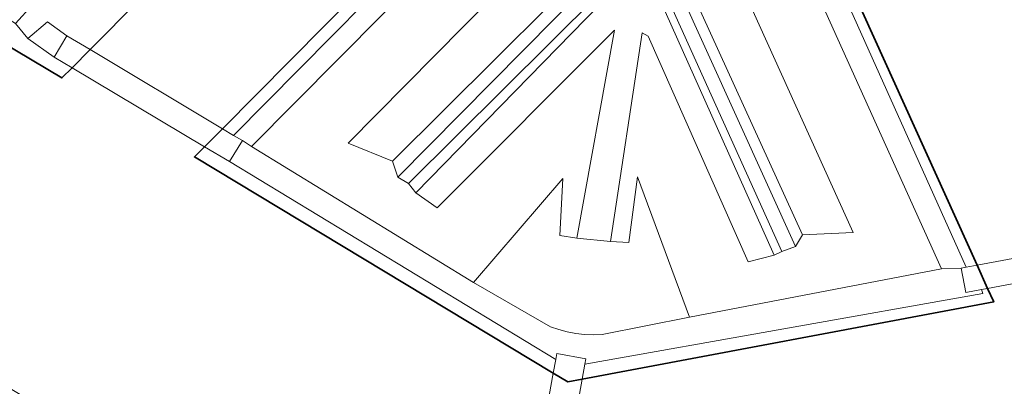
# Model space of a CAD drawing. Extents: x 184422 to 188298, y 343471 to 350189.
# Tile 451 of 513: x 187084 to 187183, y 349407 to 349443. Entities that reach past the tile are written whole.
import ezdxf

# ---------------------------------------------------------------- set-up
doc = ezdxf.new("R2010")
doc.units = 0
for name, color, linetype, lineweight in [('B-WA-GK-BESCHOEIING-G', 252, 'GK-BESCHOEIING', 35), ('B-WA-GW-TALUD_KRUIN-G', 252, 'Continuous', 18), ('B-WA-KW-KUNSTWERK_DEK-GV', 252, 'Continuous', 18), ('B-WA-OG-TERREIN_CULTUURSCHEIDING-GV', 252, 'Continuous', 18), ('B-WA-OG-WATER_MEER-GV', 252, 'Continuous', 18), ('B-WA-VH-ONVERHARD-GV', 252, 'Continuous', 18), ('B-WA-VH-VERHARDING_GESLOTEN-GV', 252, 'Continuous', 18)]:
    doc.layers.add(name, color=color, linetype=linetype, lineweight=lineweight)
doc.linetypes.add('GK-BESCHOEIING', pattern='A,30,-5,[1,NLCS.SHX,S=1,R=0,X=0,Y=0],-5', length=40)

msp = doc.modelspace()

# ---------------------------------------------------------------- linework, layer by layer
at = {"layer": 'B-WA-GK-BESCHOEIING-G', "flags": 128}
for points in [[(187140.851, 349489.904), (187091.444, 349440.177)], [(187140.851, 349489.904), (187091.444, 349440.177)], [(187140.851, 349489.904), (187091.444, 349440.177)], [(187180.152, 349418.642), (187152.231, 349480.247), (187104.682, 349432.281)], [(187180.152, 349418.642), (187152.231, 349480.247), (187104.682, 349432.281)], [(187180.152, 349418.642), (187152.231, 349480.247), (187104.682, 349432.281)], [(187043.817, 349464.037), (187088.635, 349437.35), (187089.649, 349438.37)], [(187043.817, 349464.037), (187088.635, 349437.35), (187089.649, 349438.37)], [(187043.817, 349464.037), (187088.635, 349437.35), (187089.649, 349438.37)], [(187091.444, 349440.177), (187089.649, 349438.37)], [(187091.444, 349440.177), (187089.649, 349438.37)], [(187091.444, 349440.177), (187089.649, 349438.37)], [(187104.682, 349432.281), (187102.899, 349430.482)], [(187104.682, 349432.281), (187102.899, 349430.482)], [(187104.682, 349432.281), (187102.899, 349430.482)], [(187102.899, 349430.482), (187101.888, 349429.462), (187137.77, 349407.861)], [(187102.899, 349430.482), (187101.888, 349429.462), (187137.77, 349407.861)], [(187102.899, 349430.482), (187101.888, 349429.462), (187137.77, 349407.861)], [(187181.2, 349416.33), (187180.152, 349418.642)], [(187181.2, 349416.33), (187180.152, 349418.642)], [(187181.2, 349416.33), (187180.152, 349418.642)], [(187140.67, 349407.257), (187181.813, 349414.978), (187181.2, 349416.33)], [(187140.67, 349407.257), (187181.813, 349414.978), (187181.2, 349416.33)], [(187140.67, 349407.257), (187181.813, 349414.978), (187181.2, 349416.33)], [(187137.77, 349407.861), (187139.223, 349406.986), (187140.67, 349407.257)], [(187137.77, 349407.861), (187139.223, 349406.986), (187140.67, 349407.257)], [(187137.77, 349407.861), (187139.223, 349406.986), (187140.67, 349407.257)]]:
    msp.add_lwpolyline(points, dxfattribs=at)
at = {"layer": 'B-WA-GW-TALUD_KRUIN-G', "flags": 128}
for points in [[(187105.794, 349431.618), (187151.862, 349478.121), (187152.337, 349477.958), (187179.049, 349418.435)], [(187105.794, 349431.618), (187151.862, 349478.121), (187152.337, 349477.958), (187179.049, 349418.435)], [(187105.794, 349431.618), (187151.862, 349478.121), (187152.337, 349477.958), (187179.049, 349418.435)], [(187143.902, 349442.128), (187126.157, 349424.387), (187124.012, 349425.859), (187123.301, 349426.811), (187122.228, 349427.453), (187121.694, 349429.034), (187117.25, 349430.828), (187149.134, 349463.067), (187167.756, 349421.924), (187162.677, 349421.673), (187162.004, 349420.527), (187160.634, 349420.005), (187159.856, 349419.639), (187157.251, 349418.988), (187147.25, 349441.528), (187146.671, 349441.872)], [(187143.902, 349442.128), (187126.157, 349424.387), (187124.012, 349425.859), (187123.301, 349426.811), (187122.228, 349427.453), (187121.694, 349429.034), (187117.25, 349430.828), (187149.134, 349463.067), (187167.756, 349421.924), (187162.677, 349421.673), (187162.004, 349420.527), (187160.634, 349420.005), (187159.856, 349419.639), (187157.251, 349418.988), (187147.25, 349441.528), (187146.671, 349441.872)], [(187143.902, 349442.128), (187126.157, 349424.387), (187124.012, 349425.859), (187123.301, 349426.811), (187122.228, 349427.453), (187121.694, 349429.034), (187117.25, 349430.828), (187149.134, 349463.067), (187167.756, 349421.924), (187162.677, 349421.673), (187162.004, 349420.527), (187160.634, 349420.005), (187159.856, 349419.639), (187157.251, 349418.988), (187147.25, 349441.528), (187146.671, 349441.872)], [(187162.004, 349420.527), (187162.677, 349421.673), (187147.6, 349454.771), (187121.694, 349429.034), (187122.228, 349427.453)], [(187162.004, 349420.527), (187162.677, 349421.673), (187147.6, 349454.771), (187121.694, 349429.034), (187122.228, 349427.453)], [(187162.004, 349420.527), (187162.677, 349421.673), (187147.6, 349454.771), (187121.694, 349429.034), (187122.228, 349427.453)], [(187159.856, 349419.639), (187160.634, 349420.005), (187146.969, 349450.321), (187123.301, 349426.811), (187124.012, 349425.859)], [(187159.856, 349419.639), (187160.634, 349420.005), (187146.969, 349450.321), (187123.301, 349426.811), (187124.012, 349425.859)], [(187159.856, 349419.639), (187160.634, 349420.005), (187146.969, 349450.321), (187123.301, 349426.811), (187124.012, 349425.859)], [(187138.012, 349409.214), (187105.408, 349428.989)], [(187138.012, 349409.214), (187105.408, 349428.989)], [(187138.012, 349409.214), (187105.408, 349428.989)], [(187180.602, 349416.217), (187180.723, 349415.814), (187140.941, 349408.777)], [(187180.602, 349416.217), (187180.723, 349415.814), (187140.941, 349408.777)], [(187180.602, 349416.217), (187180.723, 349415.814), (187140.941, 349408.777)]]:
    msp.add_lwpolyline(points, dxfattribs=at)
at = {"layer": 'B-WA-KW-KUNSTWERK_DEK-GV', "flags": 128}
for points in [[(187089.649, 349438.37), (187102.899, 349430.482), (187104.682, 349432.281), (187091.444, 349440.177)], [(187089.649, 349438.37), (187102.899, 349430.482), (187104.682, 349432.281), (187091.444, 349440.177)], [(187089.649, 349438.37), (187102.899, 349430.482), (187104.682, 349432.281), (187091.444, 349440.177)], [(187181.2, 349416.33), (187196.357, 349419.184), (187195.311, 349421.487), (187180.152, 349418.642)], [(187181.2, 349416.33), (187196.357, 349419.184), (187195.311, 349421.487), (187180.152, 349418.642)], [(187181.2, 349416.33), (187196.357, 349419.184), (187195.311, 349421.487), (187180.152, 349418.642)], [(187140.67, 349407.257), (187139.223, 349406.986), (187137.77, 349407.861), (187131.281, 349371.688), (187134.229, 349371.161)], [(187140.67, 349407.257), (187139.223, 349406.986), (187137.77, 349407.861), (187131.281, 349371.688), (187134.229, 349371.161)], [(187140.67, 349407.257), (187139.223, 349406.986), (187137.77, 349407.861), (187131.281, 349371.688), (187134.229, 349371.161)]]:
    msp.add_lwpolyline(points, close=True, dxfattribs=at)
at = {"layer": 'B-WA-OG-TERREIN_CULTUURSCHEIDING-GV', "flags": 128}
msp.add_lwpolyline([(187085.677, 349444.643), (187084.006, 349442.799), (187085.213, 349441.305), (187087.19, 349442.968), (187089.131, 349441.556), (187091.444, 349440.177), (187140.851, 349489.904), (187141.259, 349490.315), (187144.078, 349493.151)], dxfattribs=at)
msp.add_lwpolyline([(187085.677, 349444.643), (187084.006, 349442.799), (187085.213, 349441.305), (187087.19, 349442.968), (187089.131, 349441.556), (187091.444, 349440.177), (187140.851, 349489.904), (187141.259, 349490.315), (187144.078, 349493.151)], dxfattribs=at)
msp.add_lwpolyline([(187085.677, 349444.643), (187084.006, 349442.799), (187085.213, 349441.305), (187087.19, 349442.968), (187089.131, 349441.556), (187091.444, 349440.177), (187140.851, 349489.904), (187141.259, 349490.315), (187144.078, 349493.151)], dxfattribs=at)
for points in [[(187180.152, 349418.642), (187152.231, 349480.247), (187104.682, 349432.281), (187105.794, 349431.618), (187151.862, 349478.121), (187152.337, 349477.958), (187179.049, 349418.435)], [(187180.152, 349418.642), (187152.231, 349480.247), (187104.682, 349432.281), (187105.794, 349431.618), (187151.862, 349478.121), (187152.337, 349477.958), (187179.049, 349418.435)], [(187180.152, 349418.642), (187152.231, 349480.247), (187104.682, 349432.281), (187105.794, 349431.618), (187151.862, 349478.121), (187152.337, 349477.958), (187179.049, 349418.435)], [(187179.049, 349418.435), (187152.337, 349477.958), (187151.862, 349478.121), (187105.794, 349431.618), (187106.677, 349431.091), (187107.579, 349430.493), (187151.237, 349474.438), (187176.579, 349418.289), (187178.558, 349418.343)], [(187179.049, 349418.435), (187152.337, 349477.958), (187151.862, 349478.121), (187105.794, 349431.618), (187106.677, 349431.091), (187107.579, 349430.493), (187151.237, 349474.438), (187176.579, 349418.289), (187178.558, 349418.343)], [(187179.049, 349418.435), (187152.337, 349477.958), (187151.862, 349478.121), (187105.794, 349431.618), (187106.677, 349431.091), (187107.579, 349430.493), (187151.237, 349474.438), (187176.579, 349418.289), (187178.558, 349418.343)], [(187121.694, 349429.034), (187117.25, 349430.828), (187149.134, 349463.067), (187167.756, 349421.924), (187162.677, 349421.673), (187162.004, 349420.527), (187160.634, 349420.005), (187159.856, 349419.639), (187157.251, 349418.988), (187147.25, 349441.528), (187146.671, 349441.872), (187143.508, 349421.007), (187145.33, 349420.919), (187146.199, 349427.49), (187151.393, 349413.449), (187176.579, 349418.289), (187151.237, 349474.438), (187107.579, 349430.493), (187129.78, 349416.914), (187138.724, 349427.298), (187138.427, 349421.606), (187140.117, 349421.345), (187143.902, 349442.128), (187126.157, 349424.387), (187124.012, 349425.859), (187123.301, 349426.811), (187122.228, 349427.453)], [(187121.694, 349429.034), (187117.25, 349430.828), (187149.134, 349463.067), (187167.756, 349421.924), (187162.677, 349421.673), (187162.004, 349420.527), (187160.634, 349420.005), (187159.856, 349419.639), (187157.251, 349418.988), (187147.25, 349441.528), (187146.671, 349441.872), (187143.508, 349421.007), (187145.33, 349420.919), (187146.199, 349427.49), (187151.393, 349413.449), (187176.579, 349418.289), (187151.237, 349474.438), (187107.579, 349430.493), (187129.78, 349416.914), (187138.724, 349427.298), (187138.427, 349421.606), (187140.117, 349421.345), (187143.902, 349442.128), (187126.157, 349424.387), (187124.012, 349425.859), (187123.301, 349426.811), (187122.228, 349427.453)], [(187121.694, 349429.034), (187117.25, 349430.828), (187149.134, 349463.067), (187167.756, 349421.924), (187162.677, 349421.673), (187162.004, 349420.527), (187160.634, 349420.005), (187159.856, 349419.639), (187157.251, 349418.988), (187147.25, 349441.528), (187146.671, 349441.872), (187143.508, 349421.007), (187145.33, 349420.919), (187146.199, 349427.49), (187151.393, 349413.449), (187176.579, 349418.289), (187151.237, 349474.438), (187107.579, 349430.493), (187129.78, 349416.914), (187138.724, 349427.298), (187138.427, 349421.606), (187140.117, 349421.345), (187143.902, 349442.128), (187126.157, 349424.387), (187124.012, 349425.859), (187123.301, 349426.811), (187122.228, 349427.453)], [(187067.553, 349455.393), (187065.71, 349456.269), (187062.883, 349455.864), (187045.284, 349466.33), (187043.817, 349464.037), (187088.635, 349437.35), (187089.649, 349438.37), (187087.855, 349439.438), (187085.213, 349441.305), (187084.006, 349442.799), (187070.257, 349451.442), (187069.511, 349452.934), (187068.381, 349453.686)], [(187067.553, 349455.393), (187065.71, 349456.269), (187062.883, 349455.864), (187045.284, 349466.33), (187043.817, 349464.037), (187088.635, 349437.35), (187089.649, 349438.37), (187087.855, 349439.438), (187085.213, 349441.305), (187084.006, 349442.799), (187070.257, 349451.442), (187069.511, 349452.934), (187068.381, 349453.686)], [(187067.553, 349455.393), (187065.71, 349456.269), (187062.883, 349455.864), (187045.284, 349466.33), (187043.817, 349464.037), (187088.635, 349437.35), (187089.649, 349438.37), (187087.855, 349439.438), (187085.213, 349441.305), (187084.006, 349442.799), (187070.257, 349451.442), (187069.511, 349452.934), (187068.381, 349453.686)], [(187121.694, 349429.034), (187147.6, 349454.771), (187162.677, 349421.673), (187167.756, 349421.924), (187149.134, 349463.067), (187117.25, 349430.828)], [(187121.694, 349429.034), (187147.6, 349454.771), (187162.677, 349421.673), (187167.756, 349421.924), (187149.134, 349463.067), (187117.25, 349430.828)], [(187121.694, 349429.034), (187147.6, 349454.771), (187162.677, 349421.673), (187167.756, 349421.924), (187149.134, 349463.067), (187117.25, 349430.828)], [(187121.694, 349429.034), (187122.228, 349427.453), (187147.339, 349452.809), (187162.004, 349420.527), (187162.677, 349421.673), (187147.6, 349454.771)], [(187121.694, 349429.034), (187122.228, 349427.453), (187147.339, 349452.809), (187162.004, 349420.527), (187162.677, 349421.673), (187147.6, 349454.771)], [(187121.694, 349429.034), (187122.228, 349427.453), (187147.339, 349452.809), (187162.004, 349420.527), (187162.677, 349421.673), (187147.6, 349454.771)], [(187160.634, 349420.005), (187162.004, 349420.527), (187147.339, 349452.809), (187122.228, 349427.453), (187123.301, 349426.811), (187146.969, 349450.321)], [(187160.634, 349420.005), (187162.004, 349420.527), (187147.339, 349452.809), (187122.228, 349427.453), (187123.301, 349426.811), (187146.969, 349450.321)], [(187160.634, 349420.005), (187162.004, 349420.527), (187147.339, 349452.809), (187122.228, 349427.453), (187123.301, 349426.811), (187146.969, 349450.321)], [(187124.012, 349425.859), (187146.693, 349449.095), (187159.856, 349419.639), (187160.634, 349420.005), (187146.969, 349450.321), (187123.301, 349426.811)], [(187124.012, 349425.859), (187146.693, 349449.095), (187159.856, 349419.639), (187160.634, 349420.005), (187146.969, 349450.321), (187123.301, 349426.811)], [(187124.012, 349425.859), (187146.693, 349449.095), (187159.856, 349419.639), (187160.634, 349420.005), (187146.969, 349450.321), (187123.301, 349426.811)], [(187140.117, 349421.345), (187143.508, 349421.007), (187146.671, 349441.872), (187147.25, 349441.528), (187157.251, 349418.988), (187159.856, 349419.639), (187146.693, 349449.095), (187124.012, 349425.859), (187126.157, 349424.387), (187143.902, 349442.128)], [(187140.117, 349421.345), (187143.508, 349421.007), (187146.671, 349441.872), (187147.25, 349441.528), (187157.251, 349418.988), (187159.856, 349419.639), (187146.693, 349449.095), (187124.012, 349425.859), (187126.157, 349424.387), (187143.902, 349442.128)], [(187140.117, 349421.345), (187143.508, 349421.007), (187146.671, 349441.872), (187147.25, 349441.528), (187157.251, 349418.988), (187159.856, 349419.639), (187146.693, 349449.095), (187124.012, 349425.859), (187126.157, 349424.387), (187143.902, 349442.128)], [(187089.131, 349441.556), (187087.19, 349442.968), (187085.213, 349441.305), (187087.855, 349439.438)], [(187089.131, 349441.556), (187087.19, 349442.968), (187085.213, 349441.305), (187087.855, 349439.438)], [(187089.131, 349441.556), (187087.19, 349442.968), (187085.213, 349441.305), (187087.855, 349439.438)], [(187102.899, 349430.482), (187101.888, 349429.462), (187137.77, 349407.861), (187138.012, 349409.214), (187105.408, 349428.989)], [(187102.899, 349430.482), (187101.888, 349429.462), (187137.77, 349407.861), (187138.012, 349409.214), (187105.408, 349428.989)], [(187102.899, 349430.482), (187101.888, 349429.462), (187137.77, 349407.861), (187138.012, 349409.214), (187105.408, 349428.989)], [(187143.508, 349421.007), (187140.117, 349421.345), (187138.427, 349421.606), (187138.724, 349427.298), (187129.78, 349416.914), (187137.481, 349412.502), (187138.312, 349412.213), (187139.162, 349411.987), (187140.027, 349411.824), (187140.903, 349411.726), (187141.783, 349411.693), (187142.664, 349411.726), (187151.393, 349413.449), (187146.199, 349427.49), (187145.33, 349420.919)], [(187143.508, 349421.007), (187140.117, 349421.345), (187138.427, 349421.606), (187138.724, 349427.298), (187129.78, 349416.914), (187137.481, 349412.502), (187138.312, 349412.213), (187139.162, 349411.987), (187140.027, 349411.824), (187140.903, 349411.726), (187141.783, 349411.693), (187142.664, 349411.726), (187151.393, 349413.449), (187146.199, 349427.49), (187145.33, 349420.919)], [(187143.508, 349421.007), (187140.117, 349421.345), (187138.427, 349421.606), (187138.724, 349427.298), (187129.78, 349416.914), (187137.481, 349412.502), (187138.312, 349412.213), (187139.162, 349411.987), (187140.027, 349411.824), (187140.903, 349411.726), (187141.783, 349411.693), (187142.664, 349411.726), (187151.393, 349413.449), (187146.199, 349427.49), (187145.33, 349420.919)], [(187140.67, 349407.257), (187181.813, 349414.978), (187181.2, 349416.33), (187180.602, 349416.217), (187180.723, 349415.814), (187140.941, 349408.777)], [(187140.67, 349407.257), (187181.813, 349414.978), (187181.2, 349416.33), (187180.602, 349416.217), (187180.723, 349415.814), (187140.941, 349408.777)], [(187140.67, 349407.257), (187181.813, 349414.978), (187181.2, 349416.33), (187180.602, 349416.217), (187180.723, 349415.814), (187140.941, 349408.777)]]:
    msp.add_lwpolyline(points, close=True, dxfattribs=at)
at = {"layer": 'B-WA-OG-WATER_MEER-GV', "flags": 128}
for points in [[(186984.348, 349358.027), (186992.861, 349351.727), (187007.962, 349370.798), (187002.523, 349376.608), (187030.291, 349438.26), (187090.645, 349401.988), (187086.57, 349379.67), (187131.281, 349371.688), (187134.229, 349371.161), (187176.514, 349363.612), (187180.34, 349385.048), (187225.439, 349393.556), (187245.818, 349427.001), (187196.966, 349417.844), (187196.357, 349419.184), (187195.311, 349421.487), (187171.832, 349473.158), (187140.851, 349489.904), (187091.444, 349440.177)], [(186984.348, 349358.027), (186992.861, 349351.727), (187007.962, 349370.798), (187002.523, 349376.608), (187030.291, 349438.26), (187090.645, 349401.988), (187086.57, 349379.67), (187131.281, 349371.688), (187134.229, 349371.161), (187176.514, 349363.612), (187180.34, 349385.048), (187225.439, 349393.556), (187245.818, 349427.001), (187196.966, 349417.844), (187196.357, 349419.184), (187195.311, 349421.487), (187171.832, 349473.158), (187140.851, 349489.904), (187091.444, 349440.177)], [(186984.348, 349358.027), (186992.861, 349351.727), (187007.962, 349370.798), (187002.523, 349376.608), (187030.291, 349438.26), (187090.645, 349401.988), (187086.57, 349379.67), (187131.281, 349371.688), (187134.229, 349371.161), (187176.514, 349363.612), (187180.34, 349385.048), (187225.439, 349393.556), (187245.818, 349427.001), (187196.966, 349417.844), (187196.357, 349419.184), (187195.311, 349421.487), (187171.832, 349473.158), (187140.851, 349489.904), (187091.444, 349440.177)], [(187091.444, 349440.177), (187089.649, 349438.37), (187088.635, 349437.35), (187043.817, 349464.037), (187041.994, 349462.34), (187026.896, 349446.488), (187013.884, 349428.15), (187005.543, 349412.822), (186995.131, 349390.13), (186983.654, 349365.919), (186983.158, 349365.028), (186983.143, 349365.001), (186983.732, 349363.977)], [(187091.444, 349440.177), (187089.649, 349438.37), (187088.635, 349437.35), (187043.817, 349464.037), (187041.994, 349462.34), (187026.896, 349446.488), (187013.884, 349428.15), (187005.543, 349412.822), (186995.131, 349390.13), (186983.654, 349365.919), (186983.158, 349365.028), (186983.143, 349365.001), (186983.732, 349363.977)], [(187091.444, 349440.177), (187089.649, 349438.37), (187088.635, 349437.35), (187043.817, 349464.037), (187041.994, 349462.34), (187026.896, 349446.488), (187013.884, 349428.15), (187005.543, 349412.822), (186995.131, 349390.13), (186983.654, 349365.919), (186983.158, 349365.028), (186983.143, 349365.001), (186983.732, 349363.977)]]:
    msp.add_lwpolyline(points, dxfattribs=at)
msp.add_lwpolyline([(187137.77, 349407.861), (187101.888, 349429.462), (187102.899, 349430.482), (187104.682, 349432.281), (187152.231, 349480.247), (187180.152, 349418.642), (187181.2, 349416.33), (187181.813, 349414.978), (187140.67, 349407.257), (187139.223, 349406.986)], close=True, dxfattribs=at)
msp.add_lwpolyline([(187137.77, 349407.861), (187101.888, 349429.462), (187102.899, 349430.482), (187104.682, 349432.281), (187152.231, 349480.247), (187180.152, 349418.642), (187181.2, 349416.33), (187181.813, 349414.978), (187140.67, 349407.257), (187139.223, 349406.986)], close=True, dxfattribs=at)
msp.add_lwpolyline([(187137.77, 349407.861), (187101.888, 349429.462), (187102.899, 349430.482), (187104.682, 349432.281), (187152.231, 349480.247), (187180.152, 349418.642), (187181.2, 349416.33), (187181.813, 349414.978), (187140.67, 349407.257), (187139.223, 349406.986)], close=True, dxfattribs=at)
at = {"layer": 'B-WA-VH-ONVERHARD-GV', "flags": 128}
msp.add_lwpolyline([(187138.012, 349409.214), (187138.122, 349409.825), (187141.035, 349409.305), (187140.941, 349408.777), (187180.723, 349415.814), (187180.602, 349416.217), (187179.019, 349415.919), (187178.558, 349418.343), (187176.579, 349418.289), (187151.393, 349413.449), (187142.664, 349411.726), (187141.783, 349411.693), (187140.903, 349411.726), (187140.027, 349411.824), (187139.162, 349411.987), (187138.312, 349412.213), (187137.481, 349412.502), (187129.78, 349416.914), (187107.579, 349430.493), (187106.677, 349431.091), (187105.408, 349428.989)], close=True, dxfattribs=at)
msp.add_lwpolyline([(187138.012, 349409.214), (187138.122, 349409.825), (187141.035, 349409.305), (187140.941, 349408.777), (187180.723, 349415.814), (187180.602, 349416.217), (187179.019, 349415.919), (187178.558, 349418.343), (187176.579, 349418.289), (187151.393, 349413.449), (187142.664, 349411.726), (187141.783, 349411.693), (187140.903, 349411.726), (187140.027, 349411.824), (187139.162, 349411.987), (187138.312, 349412.213), (187137.481, 349412.502), (187129.78, 349416.914), (187107.579, 349430.493), (187106.677, 349431.091), (187105.408, 349428.989)], close=True, dxfattribs=at)
msp.add_lwpolyline([(187138.012, 349409.214), (187138.122, 349409.825), (187141.035, 349409.305), (187140.941, 349408.777), (187180.723, 349415.814), (187180.602, 349416.217), (187179.019, 349415.919), (187178.558, 349418.343), (187176.579, 349418.289), (187151.393, 349413.449), (187142.664, 349411.726), (187141.783, 349411.693), (187140.903, 349411.726), (187140.027, 349411.824), (187139.162, 349411.987), (187138.312, 349412.213), (187137.481, 349412.502), (187129.78, 349416.914), (187107.579, 349430.493), (187106.677, 349431.091), (187105.408, 349428.989)], close=True, dxfattribs=at)
at = {"layer": 'B-WA-VH-VERHARDING_GESLOTEN-GV', "flags": 128}
for points in [[(187091.444, 349440.177), (187089.131, 349441.556), (187087.855, 349439.438), (187089.649, 349438.37)], [(187091.444, 349440.177), (187089.131, 349441.556), (187087.855, 349439.438), (187089.649, 349438.37)], [(187091.444, 349440.177), (187089.131, 349441.556), (187087.855, 349439.438), (187089.649, 349438.37)], [(187102.899, 349430.482), (187104.682, 349432.281), (187091.444, 349440.177), (187089.649, 349438.37)], [(187102.899, 349430.482), (187104.682, 349432.281), (187091.444, 349440.177), (187089.649, 349438.37)], [(187102.899, 349430.482), (187104.682, 349432.281), (187091.444, 349440.177), (187089.649, 349438.37)], [(187104.682, 349432.281), (187102.899, 349430.482), (187105.408, 349428.989), (187106.677, 349431.091), (187105.794, 349431.618)], [(187104.682, 349432.281), (187102.899, 349430.482), (187105.408, 349428.989), (187106.677, 349431.091), (187105.794, 349431.618)], [(187104.682, 349432.281), (187102.899, 349430.482), (187105.408, 349428.989), (187106.677, 349431.091), (187105.794, 349431.618)], [(187195.311, 349421.487), (187180.152, 349418.642), (187181.2, 349416.33), (187196.357, 349419.184)], [(187195.311, 349421.487), (187180.152, 349418.642), (187181.2, 349416.33), (187196.357, 349419.184)], [(187195.311, 349421.487), (187180.152, 349418.642), (187181.2, 349416.33), (187196.357, 349419.184)], [(187180.152, 349418.642), (187179.049, 349418.435), (187178.558, 349418.343), (187179.019, 349415.919), (187180.602, 349416.217), (187181.2, 349416.33)], [(187180.152, 349418.642), (187179.049, 349418.435), (187178.558, 349418.343), (187179.019, 349415.919), (187180.602, 349416.217), (187181.2, 349416.33)], [(187180.152, 349418.642), (187179.049, 349418.435), (187178.558, 349418.343), (187179.019, 349415.919), (187180.602, 349416.217), (187181.2, 349416.33)], [(187137.77, 349407.861), (187139.223, 349406.986), (187140.67, 349407.257), (187140.941, 349408.777), (187141.035, 349409.305), (187138.122, 349409.825), (187138.012, 349409.214)], [(187137.77, 349407.861), (187139.223, 349406.986), (187140.67, 349407.257), (187140.941, 349408.777), (187141.035, 349409.305), (187138.122, 349409.825), (187138.012, 349409.214)], [(187137.77, 349407.861), (187139.223, 349406.986), (187140.67, 349407.257), (187140.941, 349408.777), (187141.035, 349409.305), (187138.122, 349409.825), (187138.012, 349409.214)], [(187131.281, 349371.688), (187134.229, 349371.161), (187140.67, 349407.257), (187139.223, 349406.986), (187137.77, 349407.861)], [(187131.281, 349371.688), (187134.229, 349371.161), (187140.67, 349407.257), (187139.223, 349406.986), (187137.77, 349407.861)], [(187131.281, 349371.688), (187134.229, 349371.161), (187140.67, 349407.257), (187139.223, 349406.986), (187137.77, 349407.861)]]:
    msp.add_lwpolyline(points, close=True, dxfattribs=at)

doc.saveas('drawing.dxf')
